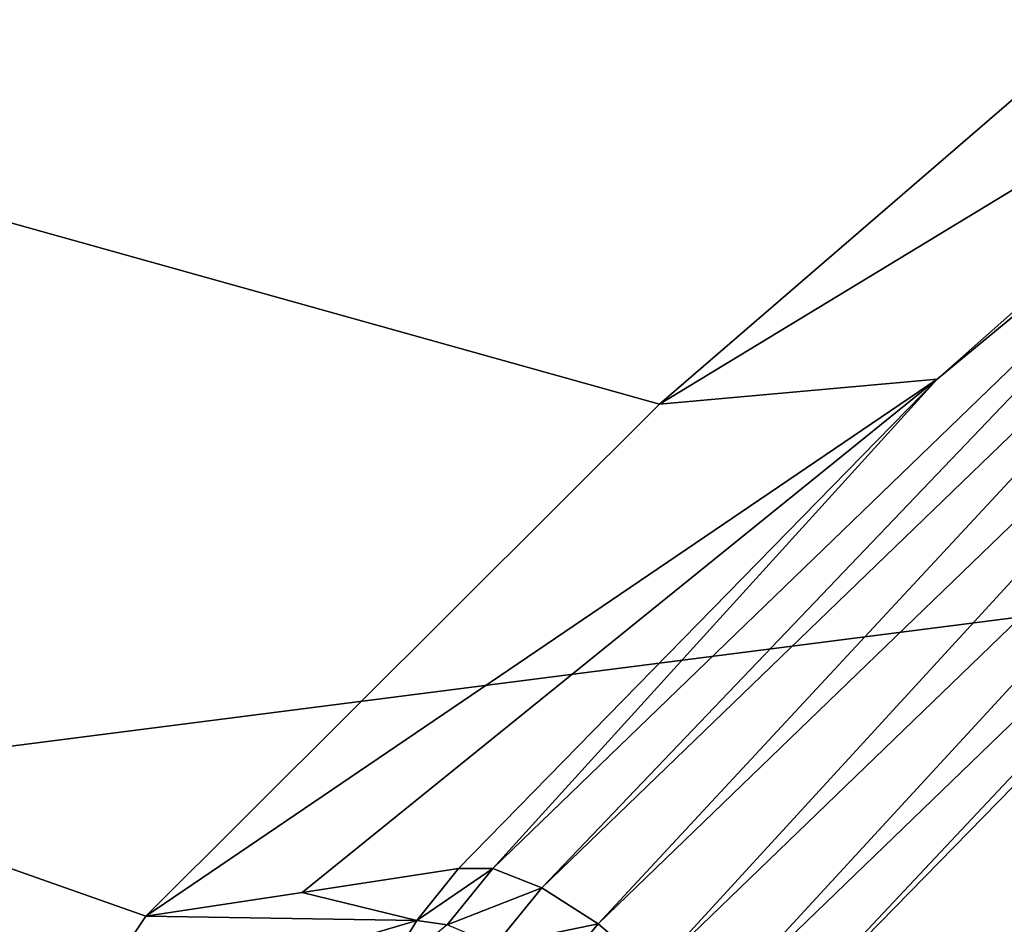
# Model space of a CAD drawing. Header units: metres. Extents: x -31 to 116, y -84 to 84.
# Tile 324 of 656: x 14.677 to 15.689, y -24.984 to -24.054. Entities that reach past the tile are written whole.
import ezdxf

# ---------------------------------------------------------------- set-up
doc = ezdxf.new("R2010")
doc.units = ezdxf.units.M
doc.layers.add('solid_80010000GA_11_1', color=7, linetype='CONTINUOUS')

msp = doc.modelspace()

# ---------------------------------------------------------------- linework, layer by layer
at = {"layer": 'solid_80010000GA_11_1'}
for points in [[(5.595928, -21.725851, -56.546066), (15.076706, -25.784433, -54.930767), (15.155936, -25.826351, -54.91227)], [(5.595928, -25.962206, -54.73056), (5.595928, -21.725851, -56.546066), (15.155936, -25.826351, -54.91227)], [(5.595928, -21.725851, -56.546066), (14.997478, -25.742516, -54.949265), (15.076706, -25.784433, -54.930767)], [(5.595928, -21.725851, -56.546066), (14.864974, -25.646399, -54.992233), (14.997478, -25.742516, -54.949265)], [(5.595928, -21.725851, -56.546066), (14.807625, -25.583006, -55.020908), (14.864974, -25.646399, -54.992233)], [(5.595928, -21.725851, -56.546066), (14.760525, -25.51301, -55.052708), (14.807625, -25.583006, -55.020908)], [(5.595928, -21.725851, -56.546066), (14.704116, -25.367455, -55.119106), (14.760525, -25.51301, -55.052708)], [(5.595928, -21.725851, -56.546066), (14.696737, -25.220306, -55.186481), (14.704116, -25.367455, -55.119106)], [(5.595928, -21.725851, -56.546066), (14.734339, -25.083845, -55.249187), (14.696737, -25.220306, -55.186481)], [(5.595928, -21.725851, -56.546066), (14.806844, -24.975275, -55.299412), (14.734339, -25.083845, -55.249187)], [(5.595928, -21.725851, -56.546066), (15.334371, -24.449245, -55.541748), (14.806844, -24.975275, -55.299412)], [(5.595928, -21.725851, -56.546066), (15.905384, -23.956247, -55.764702), (15.334371, -24.449245, -55.541748)], [(23.04767, -23.726908, 55.984234), (5.595928, -21.725851, 56.546066), (5.595928, -25.962206, 54.73056)], [(12.5, -23.505838, -53.711914), (103, -27.691591, -54.352322), (103, -23.341595, -56.357498)], [(12.5, -23.505802, 53.711929), (103, -23.341688, 56.357452), (103, -27.689806, 54.35323)], [(12.5, -27.509588, 51.775642), (12.5, -23.505802, 53.711929), (103, -27.689806, 54.35323)], [(12.5, -23.505838, -53.711914), (12.5, -27.509621, -51.775623), (103, -27.691591, -54.352322)], [(23.04767, -27.916229, 54.017448), (23.04767, -23.726908, 55.984234), (5.595928, -25.962206, 54.73056)], [(16.149334, -23.954033, -54.591724), (15.334371, -24.449245, -55.541748), (15.905384, -23.956247, -55.764702)], [(16.149334, -23.954033, -54.591724), (15.619687, -24.423382, -54.367237), (15.334371, -24.449245, -55.541748)], [(16.062239, -24.057934, -54.476639), (15.619687, -24.423382, -54.367237), (16.149334, -23.954033, -54.591724)], [(16.062239, -24.057934, -54.476639), (15.163335, -24.926064, -54.058208), (15.619687, -24.423382, -54.367237)], [(15.213787, -24.946072, -54.005356), (15.163335, -24.926064, -54.058208), (16.062239, -24.057934, -54.476639)], [(16.106606, -24.083796, -54.421707), (15.213787, -24.946072, -54.005356), (16.062239, -24.057934, -54.476639)], [(16.106606, -24.083796, -54.421707), (15.271341, -24.983133, -53.974152), (15.213787, -24.946072, -54.005356)], [(16.106606, -24.083796, -54.421707), (16.157598, -24.127436, -54.387699), (15.271341, -24.983133, -53.974152)], [(16.157598, -24.127436, -54.387699), (15.328164, -25.032137, -53.9687), (15.271341, -24.983133, -53.974152)], [(16.157598, -24.127436, -54.387699), (16.207981, -24.182728, -54.379589), (15.328164, -25.032137, -53.9687)], [(16.207981, -24.182728, -54.379589), (15.376202, -25.086065, -53.989628), (15.328164, -25.032137, -53.9687)], [(16.207981, -24.182728, -54.379589), (16.250607, -24.241764, -54.398376), (15.376202, -25.086065, -53.989628)], [(15.376202, -25.086065, -53.989628), (16.250607, -24.241764, -54.398376), (15.408919, -25.13747, -54.033741)], [(16.250607, -24.241764, -54.398376), (15.880307, -24.655247, -54.26873), (15.408919, -25.13747, -54.033741)], [(15.619687, -24.423382, -54.367237), (14.806844, -24.975275, -55.299412), (15.334371, -24.449245, -55.541748)], [(15.619687, -24.423382, -54.367237), (14.967549, -24.950747, -54.711552), (14.806844, -24.975275, -55.299412)], [(15.619687, -24.423382, -54.367237), (15.128146, -24.926104, -54.123638), (14.967549, -24.950747, -54.711552)], [(15.163335, -24.926064, -54.058208), (15.128146, -24.926104, -54.123638), (15.619687, -24.423382, -54.367237)], [(15.641689, -25.470356, -54.498379), (15.408919, -25.13747, -54.033741), (15.880307, -24.655247, -54.26873)], [(15.641689, -25.470356, -54.498379), (15.880307, -24.655247, -54.26873), (15.915729, -25.731344, -54.968346)], [(15.085103, -24.979664, -54.106152), (14.967549, -24.950747, -54.711552), (15.128146, -24.926104, -54.123638)], [(15.085103, -24.979664, -54.106152), (15.128146, -24.926104, -54.123638), (15.163335, -24.926064, -54.058208)], [(15.11635, -24.98398, -54.037689), (15.085103, -24.979664, -54.106152), (15.163335, -24.926064, -54.058208)], [(15.11635, -24.98398, -54.037689), (15.163335, -24.926064, -54.058208), (15.213787, -24.946072, -54.005356)], [(15.085103, -24.979664, -54.106152), (14.806844, -24.975275, -55.299412), (14.967549, -24.950747, -54.711552)], [(15.165563, -25.004959, -53.984615), (15.11635, -24.98398, -54.037689), (15.213787, -24.946072, -54.005356)], [(15.165563, -25.004959, -53.984615), (15.213787, -24.946072, -54.005356), (15.271341, -24.983133, -53.974152)], [(15.085103, -24.979664, -54.106152), (14.734339, -25.083845, -55.249187), (14.806844, -24.975275, -55.299412)], [(15.048822, -25.039455, -54.095341), (14.734339, -25.083845, -55.249187), (15.085103, -24.979664, -54.106152)], [(15.048822, -25.039455, -54.095341), (15.085103, -24.979664, -54.106152), (15.11635, -24.98398, -54.037689)], [(15.225434, -25.039335, -53.954166), (15.165563, -25.004959, -53.984615), (15.271341, -24.983133, -53.974152)], [(15.225434, -25.039335, -53.954166), (15.271341, -24.983133, -53.974152), (15.328164, -25.032137, -53.9687)]]:
    msp.add_3dface(points, dxfattribs=at)

doc.saveas('drawing.dxf')
